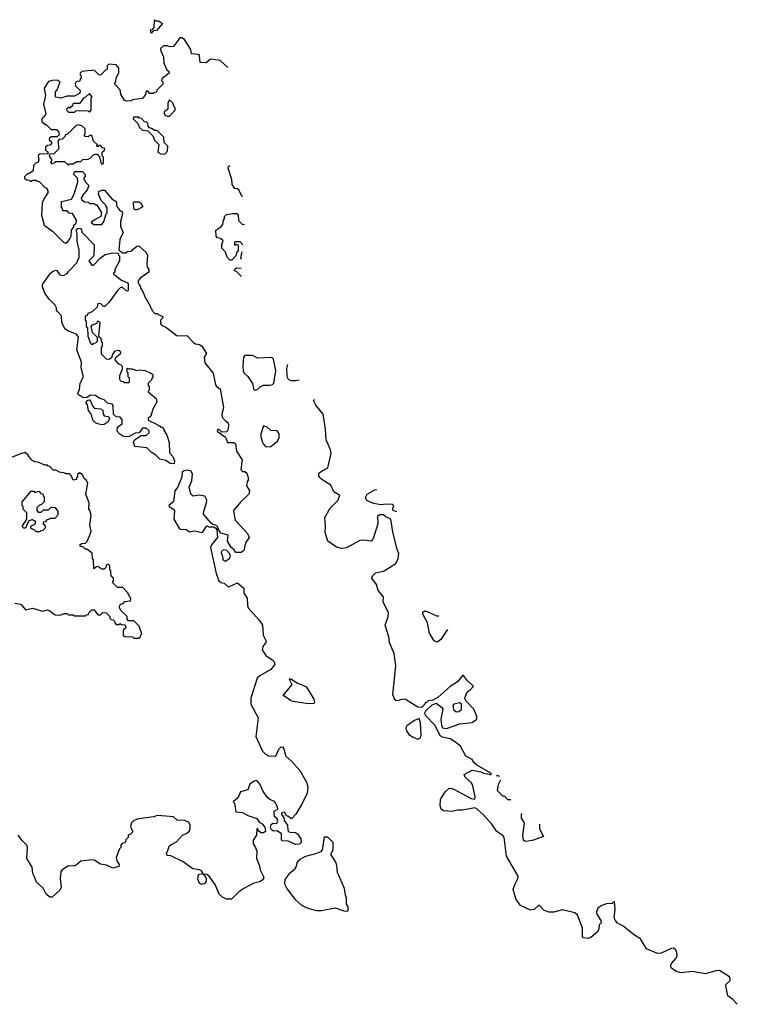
# Model space of a CAD drawing. Extents: x 1862350 to 2057294, y 212041 to 437318.
# Tile 290 of 301: x 2028201 to 2034010, y 385655 to 393628. Entities that reach past the tile are written whole.
import ezdxf

# ---------------------------------------------------------------- set-up
doc = ezdxf.new("R2010")
doc.units = 0

msp = doc.modelspace()

# ---------------------------------------------------------------- linework, layer by layer
at = {"layer": '0CON10XD'}
for points in [[(2029265, 393520), (2029260, 393545), (2029278.3, 393551.7), (2029290, 393565), (2029291.7, 393628.3), (2029305, 393620), (2029325, 393620), (2029358.3, 393598.3), (2029308.3, 393541.7), (2029281.7, 393538.3), (2029265, 393520)], [(2029884.9, 393241.3), (2029825, 393297.5), (2029745, 393310), (2029711.7, 393278.3), (2029661.7, 393281.7), (2029657.5, 393337.5), (2029645, 393347.5), (2029591.7, 393351.7), (2029587, 393387), (2029535, 393467.5), (2029515, 393482.5), (2029498.3, 393481.7), (2029445, 393410), (2029415, 393407.5), (2029395, 393417.5), (2029365, 393417.5), (2029340, 393395), (2029342.5, 393375), (2029366.4, 393326.4), (2029366.7, 393275), (2029393, 393223), (2029408.3, 393208.3), (2029410, 393195), (2029351.7, 393148.3), (2029350, 393135), (2029360, 393125), (2029360, 393105), (2029311.7, 393058.3), (2029308.3, 393041.7), (2029291.7, 393038.3), (2029285, 393030), (2029255, 393030), (2029238.3, 393048.3), (2029225, 393050), (2029218.3, 393021.7), (2029195, 392990), (2029115, 392980), (2029105, 392970), (2029065, 392967.5), (2029050, 392975), (2029020, 393025), (2029015, 393060), (2028970, 393105), (2028970, 393115), (2028980, 393125), (2028983, 393157), (2029003, 393197), (2029002.5, 393235), (2028981.7, 393261.7), (2028921.7, 393268.3), (2028910, 393255), (2028910, 393225), (2028895, 393220), (2028855, 393180), (2028841.7, 393181.7), (2028805, 393220), (2028705, 393210), (2028690, 393195), (2028691.7, 393181.7), (2028700, 393175), (2028700, 393155), (2028691.7, 393148.3), (2028688.3, 393131.7), (2028663, 393127), (2028650, 393115), (2028651.7, 393091.7), (2028690, 393055), (2028687, 393033), (2028645, 393010), (2028585, 393010), (2028535, 392992.5), (2028495, 393000), (2028490, 393005), (2028490, 393045), (2028505, 393060), (2028530, 393125), (2028505, 393137.5), (2028465, 393136.7), (2028435, 393127.5), (2028400, 393075), (2028410, 393015), (2028393.8, 392945), (2028412.5, 392865), (2028399.3, 392840.7), (2028380, 392825), (2028381.7, 392801.7), (2028398.3, 392788.3)], [(2028765, 392880), (2028780, 392895), (2028780, 392995), (2028787.5, 393005), (2028765, 393030), (2028735, 393000), (2028720, 392995), (2028685, 392950), (2028635, 392950), (2028628.3, 392931.7), (2028608.3, 392911.7), (2028595, 392920), (2028580, 392905), (2028581.7, 392891.7), (2028595, 392880), (2028645, 392880), (2028655, 392890), (2028685, 392892.5), (2028755, 392890), (2028765, 392880)], [(2029415, 392847.5), (2029460, 392895), (2029460, 392915), (2029451.7, 392921.7), (2029440, 392955), (2029415, 392980), (2029400, 392955), (2029400, 392905), (2029385, 392890), (2029370, 392885), (2029370, 392865), (2029380, 392855), (2029395, 392847.5), (2029415, 392847.5)], [(2029375, 392540), (2029397, 392563), (2029400, 392605), (2029370, 392635), (2029368.3, 392678.3), (2029315, 392730), (2029295, 392730), (2029268.3, 392748.3), (2029251.7, 392751.7), (2029240, 392765), (2029238.3, 392788.3), (2029228.3, 392798.3), (2029211.7, 392801.7), (2029188.3, 392828.3), (2029171.7, 392831.7), (2029165, 392840), (2029121.7, 392838.3), (2029120, 392825), (2029158.3, 392788.3), (2029170, 392755), (2029195, 392732.5), (2029238.3, 392728.3), (2029278.3, 392688.3), (2029291.7, 392651.7), (2029328.3, 392618.3), (2029320, 392555), (2029343, 392543), (2029375, 392540)], [(2028398.3, 392788.3), (2028405, 392780), (2028415, 392780), (2028455, 392740), (2028498.3, 392738.3), (2028518.3, 392718.3), (2028520, 392695), (2028505, 392680), (2028455, 392680), (2028441.7, 392668.3), (2028440, 392655), (2028458.3, 392638.3), (2028460, 392625), (2028448.3, 392611.7), (2028425, 392610), (2028410, 392595), (2028410, 392575), (2028428.3, 392558.3), (2028428.3, 392541.7), (2028365, 392540), (2028351.7, 392528.3), (2028357, 392493), (2028350, 392475), (2028335, 392470), (2028313, 392447), (2028310, 392405), (2028275, 392380), (2028265, 392380), (2028240, 392355), (2028240, 392345), (2028255, 392332.5), (2028278.3, 392328.3), (2028285, 392320), (2028298.3, 392321.7), (2028305, 392330), (2028335, 392330), (2028341.7, 392321.7), (2028358.3, 392318.3), (2028405, 392270), (2028420, 392265), (2028420, 392255), (2028430, 392245), (2028430, 392225), (2028403, 392187), (2028383.3, 392145), (2028377.5, 392045), (2028398.8, 391965), (2028467.5, 391915), (2028555, 391827.5), (2028575, 391817.5), (2028585.9, 391824.1), (2028606.7, 391855), (2028617.5, 391875), (2028620, 391925), (2028638.3, 391951.7), (2028640, 391965), (2028658.3, 391981.7), (2028660, 392005), (2028628.3, 392058.3), (2028601.7, 392061.7), (2028585, 392080), (2028551.7, 392081.7), (2028548.3, 392098.3), (2028540, 392105), (2028540, 392155), (2028620, 392175), (2028642.5, 392215), (2028672.5, 392315), (2028670, 392345), (2028640, 392375), (2028645, 392400), (2028708.3, 392398.3), (2028730, 392375), (2028730, 392355), (2028721.7, 392348.3), (2028720, 392335), (2028728.3, 392328.3), (2028730, 392315), (2028760, 392285), (2028748.3, 392251.7), (2028710, 392205), (2028710, 392195), (2028700, 392185), (2028701.7, 392171.7), (2028725, 392152.5), (2028755, 392150), (2028765, 392140), (2028805, 392140), (2028815, 392130), (2028825, 392130), (2028862.5, 392065), (2028856.7, 392033.3), (2028803.9, 392006.1), (2028780, 391985), (2028800.7, 391970.7), (2028865, 391970), (2028882.5, 391995), (2028900, 392055), (2028910, 392065), (2028910, 392105), (2028900, 392115), (2028900, 392125), (2028860, 392165), (2028840, 392215), (2028841.7, 392238.3), (2028865, 392247.5), (2028887, 392247), (2028947, 392177), (2028982.5, 392155), (2028987.5, 392115), (2029015, 392080), (2029030, 392075), (2029032.5, 392055), (2029017.5, 391995), (2029017.5, 391955), (2029037.5, 391905), (2029010.7, 391849.3), (2029002.5, 391762.5), (2029035, 391740), (2029065, 391740), (2029075, 391750), (2029100, 391755), (2029150, 391795), (2029165, 391797.5), (2029225, 391742.5), (2029235, 391720), (2029230, 391645), (2029233.3, 391625), (2029246.7, 391605), (2029247.5, 391585), (2029177.5, 391535), (2029160, 391515), (2029160, 391495), (2029170, 391485), (2029170, 391475), (2029180, 391465), (2029180, 391455), (2029190, 391445), (2029190, 391435), (2029200, 391425), (2029200, 391415), (2029210, 391405), (2029210, 391395), (2029260, 391305), (2029260, 391295), (2029270, 391285), (2029270, 391275), (2029295, 391250), (2029315, 391250), (2029321.7, 391241.7), (2029360, 391225), (2029358.3, 391211.7), (2029340, 391195), (2029340, 391165), (2029350, 391155), (2029385, 391137.5), (2029475, 391067.5), (2029555, 391070), (2029611.7, 391011.7), (2029625, 391003.3), (2029657.7, 390997.7), (2029676.7, 390985), (2029713.3, 390925), (2029693.8, 390895), (2029700, 390850), (2029766.7, 390765), (2029785, 390672.5), (2029795, 390657.5), (2029825, 390640), (2029848.8, 390505), (2029850, 390485), (2029837.5, 390435), (2029840.7, 390410.7), (2029863.6, 390383.6), (2029890, 390365), (2029892.5, 390345), (2029887, 390303), (2029875, 390290), (2029838.3, 390288.3), (2029815, 390310), (2029805, 390310), (2029800, 390295), (2029866.4, 390246.4), (2029882.5, 390205), (2029935, 390203.3), (2029947.5, 390195), (2029956.7, 390135), (2030002.5, 390065), (2029992.5, 389985), (2030005, 389970), (2030025, 389970), (2030040, 389955), (2030051.7, 389921.7), (2030051.7, 389898.3), (2030042.5, 389885), (2030037.5, 389855), (2030062.5, 389815), (2030056.2, 389785), (2029992.5, 389725), (2029932.5, 389655), (2029932.5, 389645), (2029946.7, 389575), (2030046.4, 389466.4), (2030060, 389435), (2030028.3, 389391.7), (2030015, 389330), (2029995, 389312.5), (2029950, 389315), (2029936.4, 389336.4), (2029913.3, 389355), (2029883.3, 389405), (2029890, 389455), (2029830.4, 389470.5), (2029807.5, 389505), (2029805, 389520), (2029790, 389535), (2029765, 389540), (2029750.7, 389550.7), (2029690, 389625), (2029690.7, 389649.3), (2029713.3, 389716.7), (2029716.4, 389736.4), (2029698.8, 389768.8), (2029655, 389778.8), (2029605, 389770), (2029587.5, 389785), (2029572.5, 389845), (2029593.3, 389895), (2029600.7, 389950.7), (2029586.1, 389976.1), (2029555, 389980), (2029533.6, 389976.4), (2029517.5, 389965), (2029514, 389925), (2029479.6, 389840.5), (2029458.1, 389811.9), (2029445.5, 389725), (2029409.2, 389695), (2029410.6, 389685), (2029445.9, 389665.9), (2029453.6, 389655), (2029448.9, 389585), (2029495, 389504.2), (2029515, 389499.3), (2029545, 389503.3), (2029575, 389480.5), (2029615, 389490), (2029675, 389476.7), (2029685, 389480), (2029715, 389530), (2029732.5, 389522.5), (2029771.7, 389521.7), (2029790, 389510), (2029797.5, 389497.5), (2029801.2, 389435), (2029755, 389376.5), (2029746.6, 389355), (2029791.6, 389145), (2029813.6, 389085), (2029828.9, 389071.1), (2029855.4, 389065.4), (2029885, 389039.2), (2029895, 389037.1), (2029965, 389068.1), (2030015.8, 389025.8), (2030016.7, 388985), (2030042.7, 388942.7), (2030045.4, 388885), (2030051.8, 388865), (2030138.8, 388765), (2030166, 388725), (2030172, 388645), (2030195.7, 388595), (2030194.3, 388585), (2030168.6, 388551.4), (2030164.4, 388525), (2030195, 388479.4), (2030246.2, 388445), (2030264, 388425), (2030263.8, 388405), (2030235, 388366), (2030143.8, 388316.2), (2030123.7, 388296.3), (2030071.2, 388135), (2030072, 388085), (2030130.6, 387975), (2030112, 387825), (2030167.5, 387705), (2030189.7, 387679.7), (2030215, 387666), (2030275, 387663.3), (2030298.3, 387721.7), (2030315, 387736.2), (2030329.2, 387739.2), (2030339.2, 387725), (2030356, 387665), (2030401.2, 387625), (2030469.3, 387549.3), (2030523.3, 387453.3), (2030534.3, 387415), (2030527.5, 387365), (2030486, 387275), (2030437.5, 387195), (2030405, 387160), (2030395, 387160), (2030377, 387177), (2030361.7, 387181.7), (2030345, 387210), (2030320, 387205), (2030320, 387195), (2030340, 387165), (2030343, 387143), (2030370, 387105), (2030371.7, 387061.7), (2030385, 387050), (2030435, 387047.5), (2030450, 387035), (2030477.5, 386995), (2030480, 386965), (2030467, 386953), (2030435, 386950), (2030375, 386977.5), (2030325, 386980), (2030320, 386985), (2030320, 387035), (2030285, 387060), (2030255, 387057.5), (2030238.8, 387068.8), (2030231.2, 387085), (2030237.7, 387112.3), (2030249.3, 387120.7), (2030281.7, 387118.3), (2030291.7, 387138.3), (2030286.4, 387156.4), (2030262.5, 387175), (2030260, 387195), (2030261.7, 387218.3), (2030290, 387235), (2030287.5, 387255), (2030265, 387297.5), (2030225, 387312.5), (2030203.9, 387333.9), (2030170, 387385), (2030148.8, 387435), (2030125, 387463.3), (2030115, 387466.7), (2030095, 387460), (2030065, 387437.5), (2030048.3, 387391.7), (2029987.5, 387375), (2029969.2, 387330.8), (2029930, 387295), (2029940, 387285), (2029950, 387215), (2030005, 387208.8), (2030047.5, 387185), (2030120.7, 387160.7), (2030140.7, 387130.7), (2030165, 387117.5), (2030185, 387090), (2030190, 387055), (2030175, 387042.5), (2030153, 387043), (2030131.7, 387061.7), (2030128.3, 387078.3), (2030120, 387075), (2030117.5, 387025), (2030090, 386985), (2030090, 386955), (2030110, 386925), (2030120, 386895), (2030117.5, 386835), (2030140, 386785), (2030146.7, 386745), (2030177.5, 386685), (2030173, 386667), (2030143.9, 386646.1), (2030097.5, 386635), (2030015, 386594), (2029975, 386566), (2029915, 386506.7), (2029875, 386506.2), (2029842.7, 386522.7), (2029816.2, 386546.2), (2029784, 386625), (2029735, 386693.3), (2029715, 386706.7), (2029690, 386710), (2029673.3, 386735), (2029657.5, 386745), (2029602.3, 386752.3), (2029525, 386808.8), (2029425, 386857.5), (2029395, 386860), (2029390, 386875), (2029407.5, 386925), (2029410, 386935), (2029425, 386947.5), (2029469.3, 386970.7), (2029520, 387025), (2029555, 387040), (2029575, 387060), (2029582.5, 387075), (2029582.5, 387105), (2029569.3, 387129.3), (2029535, 387142.5), (2029475, 387147.5), (2029445, 387172.5), (2029385, 387180), (2029315, 387183.3), (2029286.1, 387173.9), (2029161.7, 387158.3), (2029125, 387142.5), (2029107.5, 387125), (2029097.5, 387095), (2029111.7, 387061.7), (2029120, 387055), (2029098.3, 387031.7), (2029080, 387025), (2029080, 387005), (2029061.7, 386988.3), (2029058.3, 386971.7), (2029048.3, 386961.7), (2029031.7, 386958.3), (2029020, 386945), (2029020, 386925), (2029010, 386915), (2028982.5, 386845), (2028988.3, 386818.3), (2029007, 386787), (2029005, 386770), (2028955, 386757.5), (2028905, 386781.2), (2028855, 386790), (2028805, 386821.2), (2028785, 386826), (2028696.6, 386813.4), (2028657.7, 386782.3), (2028635, 386773.1), (2028595, 386776.5), (2028546, 386745), (2028533.2, 386726.8), (2028529.2, 386675), (2028537.5, 386605), (2028525, 386580), (2028465, 386522.5), (2028445, 386522.5), (2028416.1, 386546.1), (2028392.5, 386595), (2028337.5, 386645), (2028318.3, 386691.7), (2028306.7, 386715), (2028301.2, 386765), (2028258.8, 386835), (2028265.7, 386925), (2028260, 386945), (2028222.1, 386982.1), (2028190, 387025)], [(2028595, 392450), (2028605, 392460), (2028635, 392460), (2028665, 392480), (2028695, 392480), (2028713, 392497), (2028755, 392500), (2028775, 392510), (2028800, 392535), (2028815, 392540), (2028828.3, 392538.3), (2028848.3, 392518.3), (2028861.7, 392461.7), (2028875, 392460), (2028880, 392465), (2028880, 392515), (2028870, 392525), (2028870, 392555), (2028888.3, 392571.7), (2028890, 392585), (2028871.7, 392591.7), (2028855, 392610), (2028841.7, 392608.3), (2028835, 392600), (2028821.7, 392601.7), (2028830, 392615), (2028800, 392645), (2028785, 392690), (2028765, 392690), (2028755, 392680), (2028731.7, 392681.7), (2028722.5, 392695), (2028730, 392705), (2028730, 392745), (2028705, 392770), (2028675, 392777.5), (2028655, 392770), (2028585, 392700), (2028570, 392695), (2028570, 392685), (2028548.3, 392661.7), (2028521.7, 392658.3), (2028510, 392645), (2028517.5, 392582.5), (2028478.3, 392541.7), (2028445, 392540), (2028440, 392535), (2028441.7, 392521.7), (2028460, 392495), (2028458.3, 392481.7), (2028450, 392475), (2028461.7, 392461.7), (2028488.3, 392471.7), (2028495, 392480), (2028565, 392480), (2028595, 392450)], [(2030006.6, 392195.4), (2029998.3, 392198.3), (2029975, 392250), (2029965, 392260), (2029941.7, 392261.7), (2029920, 392295), (2029917.5, 392335), (2029887.5, 392425), (2029891.7, 392438.3), (2029901.3, 392448.3)], [(2029135, 392090), (2029155, 392092.5), (2029200, 392115), (2029191.7, 392121.7), (2029190, 392135), (2029165, 392150), (2029125, 392150), (2029120, 392145), (2029121.7, 392101.7), (2029135, 392090)], [(2030008.5, 391806.5), (2029985, 391830), (2029945, 391830), (2029940, 391825), (2029940, 391805), (2029947, 391803), (2029955, 391810), (2029970, 391805), (2029970, 391755), (2029960, 391745), (2029950, 391715), (2029918.3, 391681.7), (2029905, 391680), (2029880, 391705), (2029867, 391747), (2029838.3, 391778.3), (2029838.3, 391811.7), (2029848.3, 391838.3), (2029827, 391857), (2029803, 391863), (2029792.5, 391875), (2029790, 391925), (2029829.3, 391950.7), (2029845, 391970), (2029850, 392005), (2029860, 392015), (2029860, 392035), (2029875, 392050), (2029925, 392060), (2029958.3, 392058.3), (2029970, 392045), (2029971.7, 392001.7), (2030001.7, 391971.7), (2030021.9, 391970.2)], [(2029445, 390031.2), (2029420, 390035), (2029385, 390058.8), (2029335, 390070.6), (2029303.2, 390103.2), (2029266.2, 390125), (2029231.7, 390161.7), (2029133.3, 390173.3), (2029122.5, 390205), (2029130, 390225), (2029185, 390260), (2029225, 390260), (2029248.3, 390281.7), (2029248.3, 390298.3), (2029225, 390320), (2029195, 390320), (2029168.3, 390281.7), (2029135, 390280), (2029087, 390253), (2029055, 390250), (2029036.4, 390256.4), (2029010.7, 390270.7), (2028990, 390295), (2028991.7, 390328.3), (2029030, 390355), (2029031.7, 390391.7), (2029015, 390410), (2028981.7, 390411.7), (2028960, 390435), (2028957.5, 390505), (2028950, 390515), (2028913, 390523), (2028885, 390550), (2028845, 390563.3), (2028815, 390586.2), (2028775, 390587.5), (2028745, 390570), (2028715, 390567.5), (2028675, 390592.5), (2028672.5, 390605), (2028686.1, 390633.9), (2028691.1, 390685), (2028716.7, 390735), (2028699.3, 390809.3), (2028702.3, 390855), (2028662.9, 390955), (2028678.3, 391058.3), (2028661.2, 391081.2), (2028602.1, 391102.1), (2028567.5, 391125), (2028543.3, 391175), (2028539.6, 391229.5), (2028506.2, 391265), (2028498, 391275), (2028498.6, 391295), (2028487.5, 391317.5), (2028438.8, 391365), (2028405, 391412.5), (2028386.7, 391465), (2028386.7, 391485), (2028451.2, 391575), (2028475, 391594), (2028500, 391600), (2028525, 391562.5), (2028555, 391557.5), (2028586.4, 391573.6), (2028595, 391590), (2028665, 391660), (2028682.5, 391705), (2028682.5, 391765), (2028667.5, 391835), (2028667.5, 391895), (2028660, 391915), (2028661.7, 391928.3), (2028671.7, 391938.3), (2028695, 391940), (2028700, 391935), (2028707.5, 391905), (2028803.3, 391805), (2028802.5, 391715), (2028760, 391675), (2028785, 391640), (2028798.3, 391641.7), (2028851.7, 391698.3), (2028893, 391727), (2028955, 391740), (2028998.3, 391738.3), (2029001.7, 391721.7), (2029010, 391715), (2029010, 391675), (2028970, 391605), (2028970, 391585), (2028961.7, 391578.3), (2028960, 391565), (2028975, 391560), (2029025, 391520), (2029080, 391495), (2029080, 391435), (2029075, 391430), (2029060, 391435), (2029031.7, 391461.7), (2029015, 391457.5), (2028993.6, 391436.4), (2028925, 391340), (2028890, 391305), (2028880, 391305), (2028857, 391327), (2028835, 391330), (2028828.3, 391301.7), (2028788.3, 391261.7), (2028751.7, 391248.3), (2028748.3, 391231.7), (2028731.7, 391228.3), (2028730, 391195), (2028740, 391185), (2028740, 391145), (2028750, 391135), (2028752.5, 391065), (2028775, 391010), (2028781.7, 391001.7), (2028795, 391000), (2028801.7, 391008.3), (2028818.3, 391011.7), (2028830, 391025), (2028830, 391055), (2028790, 391095), (2028780, 391145), (2028791.7, 391158.3), (2028828.3, 391171.7), (2028831.7, 391188.3), (2028838.3, 391188.3), (2028850, 391175), (2028840, 391065), (2028858.3, 391048.3), (2028860, 391025), (2028870, 391015), (2028870, 390985), (2028860, 390975), (2028861.7, 390921.7), (2028901.7, 390881.7), (2028925, 390880), (2028950, 390895), (2028952.5, 390915), (2028973, 390947), (2029005, 390952.5), (2029017.5, 390935), (2029015, 390920), (2028973.3, 390886.7), (2028972.5, 390875), (2028995, 390843.3), (2029017, 390837), (2029031.7, 390821.7), (2029031.7, 390798.3), (2029010, 390745), (2029010, 390715), (2029021.7, 390701.7), (2029038.3, 390698.3), (2029045, 390690), (2029085, 390690), (2029090, 390695), (2029090, 390725), (2029080, 390735), (2029080, 390765), (2029070, 390775), (2029072.5, 390807.5), (2029085, 390800), (2029111.7, 390801.7), (2029145, 390787.5), (2029175, 390793.3), (2029215, 390788.8), (2029255, 390772.5), (2029280, 390755), (2029280, 390735), (2029270, 390725), (2029270, 390715), (2029240, 390685), (2029240, 390665), (2029250, 390655), (2029250, 390635), (2029240, 390615), (2029305, 390560), (2029310, 390535), (2029280, 390475), (2029261.7, 390418.3), (2029241.7, 390398.3), (2029240, 390385), (2029315, 390350), (2029325, 390340), (2029335, 390340), (2029345, 390330), (2029355, 390330), (2029367, 390317), (2029367.5, 390305), (2029391.2, 390265), (2029410, 390205), (2029415, 390120), (2029440.7, 390090.7), (2029453.3, 390055), (2029452.5, 390035), (2029445, 390031.2)], [(2029996.7, 391688.3), (2029990, 391695), (2029998.3, 391741.7), (2030003.9, 391751.3)], [(2029997.5, 391548.6), (2029955, 391590), (2029940, 391595), (2029941.7, 391608.3), (2029955, 391620), (2029992.9, 391617.6)], [(2030108.3, 390628.3), (2030125, 390632.5), (2030148.8, 390655), (2030175, 390669.2), (2030225, 390670), (2030247.5, 390675), (2030258.8, 390685), (2030274.4, 390785), (2030255, 390880), (2030243, 390893), (2030127, 390887), (2030089.3, 390909.3), (2030025, 390910), (2030012.5, 390895), (2030006.4, 390823.6), (2030010, 390785), (2030018.8, 390765), (2030047.9, 390737.9), (2030085, 390682.5), (2030095, 390640), (2030108.3, 390628.3)], [(2030463.8, 390710.4), (2030435, 390703.8), (2030405, 390703.3), (2030385, 390710), (2030372.3, 390722.3), (2030366, 390745), (2030362.5, 390805), (2030372.8, 390835.8)], [(2028865, 390347.5), (2028835, 390356), (2028814, 390365), (2028794, 390385), (2028782.5, 390432.5), (2028757.5, 390465), (2028749.3, 390509.3), (2028740, 390525), (2028741.7, 390538.3), (2028751.7, 390548.3), (2028765, 390550), (2028775, 390540), (2028792.5, 390495), (2028803.6, 390483.6), (2028856.4, 390476.4), (2028875, 390467.5), (2028877.5, 390435), (2028885, 390420), (2028920, 390415), (2028927.5, 390395), (2028918.3, 390371.7), (2028885, 390350), (2028865, 390347.5)], [(2034010.1, 385655.2), (2034005, 385658.1), (2033974.6, 385694.6), (2033933.8, 385725), (2033916.2, 385805), (2033921.2, 385818.8), (2033951.2, 385848.8), (2033953.1, 385865), (2033946.5, 385876.5), (2033865, 385928.1), (2033835, 385926.9), (2033752.3, 385902.3), (2033645, 385921.2), (2033555, 385910), (2033515, 385920), (2033478, 385948), (2033470, 385965), (2033476.7, 385985), (2033515, 386027.5), (2033523.3, 386045), (2033520, 386075), (2033508.8, 386098.8), (2033495, 386110), (2033475, 386108), (2033395, 386070), (2033365, 386066), (2033275, 386103.8), (2033227.5, 386185), (2033177.5, 386215), (2033085, 386289.2), (2033037.5, 386315), (2033023.9, 386333.9), (2033012.5, 386355), (2033022.5, 386425), (2033016.7, 386486.7), (2032997.5, 386472.5), (2032950.7, 386469.3), (2032914.1, 386455.9), (2032882.5, 386435), (2032870, 386405), (2032872.5, 386385), (2032906.7, 386335), (2032907.5, 386315), (2032892.3, 386297.7), (2032890, 386265), (2032875, 386238.8), (2032825, 386196), (2032801.2, 386188.8), (2032765, 386194), (2032756, 386205), (2032755.7, 386275), (2032717, 386377), (2032696.2, 386396.2), (2032595, 386420), (2032525, 386400), (2032485, 386401.2), (2032445, 386417.5), (2032407, 386457), (2032397, 386453), (2032366.1, 386423.9), (2032335, 386416.7), (2032254.3, 386454.3), (2032218.8, 386505), (2032195.8, 386585), (2032208, 386625), (2032234.2, 386675), (2032235.9, 386694.1), (2032141.2, 386855), (2032122.5, 387005), (2032113, 387023), (2032062.5, 387055), (2032024.1, 387114.1), (2031952.7, 387192.7), (2031905, 387236.7), (2031886.1, 387246.1), (2031785, 387227.5), (2031745, 387228.6), (2031703, 387217), (2031632.4, 387222.4), (2031612.5, 387235), (2031605.5, 387265), (2031608.1, 387315), (2031645, 387376), (2031675, 387402), (2031695, 387404.2), (2031715, 387398.1), (2031855, 387323.1), (2031885, 387317.5), (2031888.6, 387335), (2031870, 387425), (2031857.9, 387447.9), (2031832, 387472), (2031806.7, 387495), (2031800, 387515), (2031865, 387552.5), (2031935, 387537.5), (2031955, 387527.5), (2032005, 387520), (2032015, 387512.5), (2032020, 387525), (2031902.5, 387592.5), (2031880, 387610), (2031865, 387637.5), (2031812.5, 387665), (2031770, 387745), (2031728.8, 387778.8), (2031685.9, 387805.9), (2031625, 387818.8), (2031605, 387830), (2031565, 387913.3), (2031486.7, 387995), (2031480, 388015), (2031488.3, 388031.7), (2031540.7, 388079.3), (2031575, 388092.5), (2031619.3, 388059.3), (2031626.4, 388046.4), (2031610.8, 387965), (2031616, 387915), (2031625, 387893.3), (2031655, 387889.2), (2031764.4, 387925.6), (2031865, 387936.2), (2031902.5, 387965), (2031902.5, 387985), (2031876.1, 388046.1), (2031813.6, 388113.6), (2031803.8, 388133.8), (2031821.2, 388178.8), (2031850, 388205), (2031873.3, 388225), (2031873.3, 388235), (2031826.7, 388275), (2031795, 388317.5), (2031785, 388317.5), (2031745, 388267.5), (2031685, 388227.5), (2031588.3, 388141.7), (2031545, 388117.5), (2031508.3, 388111.7), (2031495, 388100), (2031485, 388100), (2031480, 388085), (2031455, 388060), (2031425, 388062.5), (2031325, 388122.5), (2031305, 388126.2), (2031255, 388113.8), (2031245, 388116.7), (2031232.5, 388135), (2031222.5, 388165), (2031246, 388395), (2031232.5, 388495), (2031195.5, 388585), (2031189.7, 388629.7), (2031159.2, 388725), (2031182.9, 388795), (2031186.4, 388826.4), (2031144, 388915), (2031147.5, 388955), (2031102.5, 389005), (2031090, 389055), (2031052.5, 389105), (2031057.5, 389125), (2031081.7, 389148.3), (2031145, 389162.5), (2031195, 389192.5), (2031246.2, 389225), (2031264.2, 389265), (2031271.2, 389305), (2031257.3, 389337.3), (2031221.7, 389481.7), (2031206.2, 389585), (2031165, 389601.4), (2031145, 389618), (2031115, 389618), (2031098.8, 389605), (2031101.4, 389555), (2031095.8, 389525.8), (2031061.7, 389428.3), (2031045, 389406.2), (2030985, 389413.8), (2030955, 389411.2), (2030847.7, 389352.3), (2030805, 389346.7), (2030765, 389356), (2030695.5, 389405.5), (2030674.4, 389475), (2030677.8, 389525), (2030672.1, 389597.9), (2030715, 389673.8), (2030776.7, 389735), (2030792.5, 389775), (2030744.1, 389804.1), (2030718.6, 389858.6), (2030647.5, 389905), (2030631.7, 389921.7), (2030623.3, 389935), (2030622.5, 389955), (2030650, 389975), (2030695, 390000), (2030723.8, 390115), (2030718, 390145), (2030680.8, 390225), (2030675.7, 390315), (2030658, 390435), (2030597.7, 390507.7), (2030580, 390545), (2030587.1, 390553.1)], [(2030195, 390170), (2030235, 390172.5), (2030287.5, 390215), (2030302.5, 390245), (2030302.5, 390275), (2030285, 390300), (2030235, 390302.5), (2030205, 390327.5), (2030175, 390340), (2030150, 390265), (2030163, 390213), (2030175, 390190), (2030195, 390170)], [(2028163, 388903), (2028210, 388895), (2028248.3, 388848.3), (2028305, 388862.5), (2028385, 388837.5), (2028425, 388850), (2028437, 388847), (2028488.3, 388808.3), (2028525, 388807.5), (2028565, 388820), (2028585, 388820), (2028595, 388810), (2028635, 388810), (2028645, 388800), (2028735, 388800), (2028741.7, 388808.3), (2028758.3, 388811.7), (2028760, 388825), (2028785, 388850), (2028805, 388850), (2028835, 388810), (2028855, 388810), (2028875, 388827.5), (2028900, 388825), (2028930, 388795), (2028931.7, 388781.7), (2028941.7, 388771.7), (2028958.3, 388768.3), (2028968.3, 388758.3), (2028970, 388745), (2028981.7, 388731.7), (2029005, 388730), (2029015, 388740), (2029025, 388730), (2029048.3, 388728.3), (2029058.3, 388718.3), (2029060, 388705), (2029040, 388685), (2029040, 388645), (2029053, 388633), (2029115, 388630), (2029125, 388620), (2029165, 388620), (2029178.3, 388631.7), (2029181.7, 388648.3), (2029190, 388655), (2029168.3, 388718.3), (2029125, 388760), (2029081.7, 388761.7), (2029070, 388775), (2029070, 388795), (2029021.7, 388841.7), (2029010, 388865), (2029011.7, 388888.3), (2029021.7, 388898.3), (2029038.3, 388901.7), (2029051.7, 388918.3), (2029098.3, 388921.7), (2029100, 388945), (2029091.7, 388951.7), (2029077, 388987), (2029035, 389030), (2028991.7, 389031.7), (2028951.7, 389071.7), (2028960, 389085), (2028960, 389105), (2028943, 389123), (2028940, 389165), (2028930, 389175), (2028930, 389205), (2028918.3, 389218.3), (2028901.7, 389208.3), (2028898.3, 389191.7), (2028885, 389180), (2028865, 389180), (2028835, 389200), (2028821.7, 389198.3), (2028801.7, 389181.7), (2028800, 389255), (2028790, 389265), (2028788.3, 389308.3), (2028745, 389340), (2028735, 389340), (2028718.3, 389358.3), (2028690, 389365), (2028691.7, 389378.3), (2028703, 389387), (2028735, 389390), (2028745, 389400), (2028765, 389450), (2028780, 389485), (2028770, 389535), (2028780, 389615), (2028770, 389655), (2028760, 389665), (2028762.5, 389715), (2028737.5, 389785), (2028752.5, 389875), (2028739.3, 389899.3), (2028725, 389910), (2028706.4, 389946.4), (2028685, 389960), (2028670, 389945), (2028670, 389925), (2028661.7, 389918.3), (2028660, 389905), (2028635, 389900), (2028618.3, 389938.3), (2028605, 389950), (2028575, 389950), (2028567, 389957), (2028523, 389963), (2028495, 389980), (2028471.7, 389981.7), (2028445, 390010), (2028431.7, 390011.7), (2028425, 390020), (2028405, 390020), (2028355, 390042.5), (2028325, 390047.5), (2028300.7, 390060.7), (2028267.5, 390105), (2028245, 390122.5), (2028215, 390115.8), (2028100.4, 390069.5)], [(2028365, 389480), (2028335, 389480), (2028318.3, 389498.3), (2028301.7, 389501.7), (2028291.7, 389511.7), (2028291.7, 389528.3), (2028330, 389545), (2028328.3, 389568.3), (2028311.7, 389571.7), (2028305, 389580), (2028271.7, 389568.3), (2028248.3, 389511.7), (2028235, 389510), (2028220, 389525), (2028260, 389585), (2028260, 389635), (2028230, 389665), (2028230, 389685), (2028220, 389695), (2028220, 389725), (2028295, 389810), (2028315, 389810), (2028325, 389800), (2028355, 389810), (2028371.7, 389791.7), (2028388.3, 389788.3), (2028391.7, 389771.7), (2028400, 389765), (2028400, 389725), (2028378.3, 389701.7), (2028361.7, 389698.3), (2028340, 389675), (2028340, 389655), (2028351.7, 389641.7), (2028375, 389640), (2028395, 389660), (2028435, 389660), (2028455, 389680), (2028488.3, 389678.3), (2028510, 389645), (2028510, 389615), (2028485, 389590), (2028445, 389590), (2028438.3, 389581.7), (2028421.7, 389578.3), (2028408.3, 389561.7), (2028391.7, 389558.3), (2028390, 389545), (2028408.3, 389528.3), (2028410, 389515), (2028388.3, 389491.7), (2028371.7, 389488.3), (2028365, 389480)], [(2031253.6, 389643.9), (2031225, 389653.5), (2031219.2, 389665), (2031230.4, 389690.5), (2031221.4, 389701.4), (2031165, 389705.7), (2031125, 389699.4), (2031065, 389710.8), (2031010, 389735), (2031002.3, 389752.3), (2031004.2, 389765.8), (2031015, 389786.7), (2031075, 389821.2), (2031091.5, 389823)], [(2029865, 389244.2), (2029900, 389265), (2029906.7, 389285), (2029900, 389305), (2029878.9, 389328.9), (2029855, 389335.6), (2029835.7, 389325), (2029831.5, 389315), (2029843.3, 389285), (2029846, 389255), (2029865, 389244.2)], [(2031664.9, 388690.2), (2031610.3, 388609.7), (2031585, 388590.8), (2031575, 388588), (2031557.3, 388597.3), (2031519.7, 388659.7), (2031503.3, 388745), (2031463.3, 388815), (2031465, 388830), (2031475, 388840), (2031495, 388838.6), (2031575, 388801.3), (2031595, 388800.9)], [(2030535, 388092), (2030585, 388093.3), (2030590, 388105), (2030585.6, 388125.6), (2030525, 388223.3), (2030446.1, 388256.1), (2030395, 388287.5), (2030381.7, 388288.3), (2030403.3, 388245), (2030332.5, 388155), (2030345, 388152.5), (2030396, 388116), (2030415, 388110.8), (2030535, 388092)], [(2031735, 388023.3), (2031755, 388027.5), (2031777, 388043), (2031777.5, 388085), (2031765, 388097.5), (2031715, 388086.7), (2031707.5, 388075), (2031711.7, 388041.7), (2031735, 388023.3)], [(2031425, 387801.2), (2031445, 387813.3), (2031451.2, 387835), (2031446.7, 387935), (2031435, 387970), (2031396.4, 387953.6), (2031335, 387910), (2031326.1, 387893.9), (2031329.2, 387875), (2031351.1, 387841.1), (2031385, 387818), (2031425, 387801.2)], [(2032084.3, 387499.3), (2032060, 387505), (2032080.1, 387509.4)], [(2032177.5, 387308.3), (2032175, 387310), (2032151.7, 387311.7), (2032125, 387340), (2032111.7, 387341.7), (2032070, 387385), (2032077.5, 387435), (2032094.8, 387473.5)], [(2032410, 387112.8), (2032410, 387075), (2032440, 387015), (2032360, 386985), (2032305, 386973.3), (2032290, 386975), (2032280, 386985), (2032273.3, 387025), (2032287.5, 387125), (2032263.6, 387163.6), (2032263.3, 387195), (2032268.3, 387201.4)], [(2030855, 386410), (2030860, 386415), (2030860, 386445), (2030847.5, 386465), (2030847.5, 386515), (2030838.3, 386538.3), (2030831.7, 386591.7), (2030772.7, 386722.7), (2030768.3, 386778.3), (2030760, 386805), (2030722.5, 386865), (2030723, 386877), (2030740, 386905), (2030740, 386965), (2030695, 387010), (2030665, 387010), (2030650, 386905), (2030635, 386890), (2030595, 386872.5), (2030515, 386852.5), (2030463.6, 386826.4), (2030447.5, 386805), (2030436.7, 386765), (2030425, 386747.5), (2030380.7, 386709.3), (2030347.5, 386665), (2030345, 386630), (2030367.7, 386587.7), (2030430, 386505), (2030485, 386454), (2030541.7, 386431.7), (2030605, 386416), (2030645, 386416), (2030755, 386436.7), (2030825, 386413.3), (2030855, 386410)], [(2029675, 386627.5), (2029695, 386633.8), (2029707.7, 386642.3), (2029713.3, 386655), (2029712.5, 386675), (2029703, 386693), (2029690, 386710), (2029681.7, 386711.7), (2029646.2, 386703.8), (2029641.1, 386675), (2029655, 386636.2), (2029675, 386627.5)]]:
    msp.add_lwpolyline(points, dxfattribs=at)

doc.saveas('drawing.dxf')
